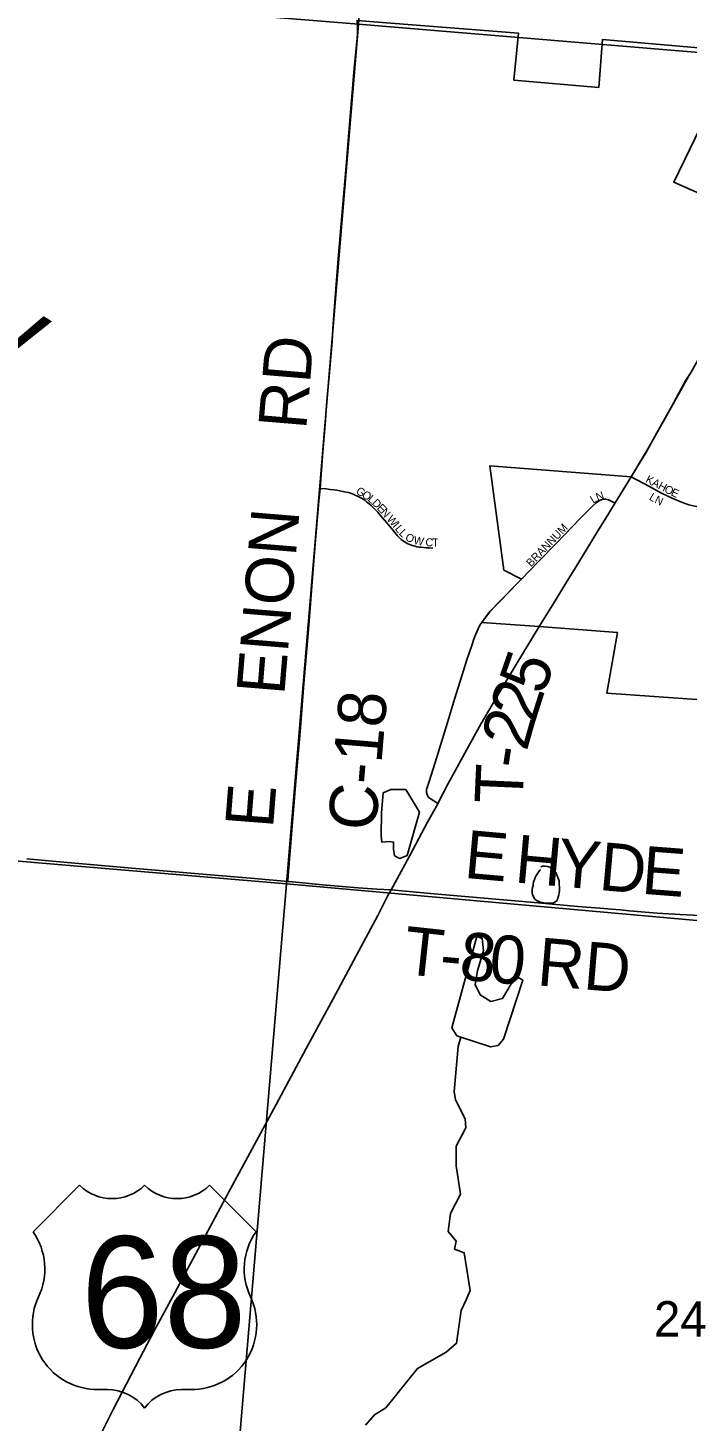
# Model space of a CAD drawing. Extents: x 1410790 to 1770854, y 448063 to 770588.
# Drawn here: x 1571387 to 1575504, y 649026 to 657729 of the extents above; entities that cross this region are included whole.
import ezdxf

# ---------------------------------------------------------------- set-up
doc = ezdxf.new("R2010")
doc.units = 0
for name, color, linetype in [('GM_X_City_Street', 7, 'Continuous'), ('GM_X_City_Street_Text', 7, 'Continuous'), ('GM_X_Corporation', 7, 'Continuous'), ('GM_X_County_Road', 7, 'Continuous'), ('GM_X_County_Road_Text', 7, 'Continuous'), ('GM_X_Minor_Lake', 7, 'Continuous'), ('GM_X_Minor_River', 7, 'Continuous'), ('GM_X_Minor_River_Text', 7, 'Continuous'), ('GM_X_Section', 7, 'Continuous'), ('GM_X_Section_Text', 7, 'Continuous'), ('GM_X_Township_Road', 7, 'Continuous'), ('GM_X_Township_Road_Text', 7, 'Continuous'), ('GM_X_Township_Subdivision', 7, 'Continuous'), ('GM_X_Township_Subdivision_Text', 7, 'Continuous'), ('GM_X_US_Location', 7, 'Continuous'), ('GM_X_US_Route', 7, 'Continuous'), ('GM_X_US_Shield', 7, 'Continuous')]:
    doc.layers.add(name, color=color, linetype=linetype)

msp = doc.modelspace()

# ---------------------------------------------------------------- linework, layer by layer
at = {"layer": 'GM_X_City_Street'}
for points in [[(1575153.8, 654925.2), (1575268.9, 654864.6), (1575343.6, 654823.3), (1575411.3, 654790.4), (1575440.1, 654778), (1575468.7, 654766.5), (1575491.2, 654758.4), (1575515.3, 654750.6), (1575533.4, 654745.6), (1575551.5, 654741.8), (1575573.3, 654737.2)], [(1574221.2, 654015.4), (1574247.8, 654050.3), (1574275, 654084.6), (1574292.4, 654104.1), (1574336, 654148.7), (1574449.3, 654264), (1574470.6, 654285.5), (1574574.5, 654393.6), (1574686.9, 654507.8), (1574835.9, 654663.4), (1574914.6, 654742.8), (1574936.5, 654762.8), (1574944.6, 654769.2), (1574952.4, 654774), (1574960.1, 654778), (1574967.3, 654780.8), (1574974.9, 654782.9), (1574983.2, 654784.4), (1574989.5, 654785), (1574996.2, 654784.4), (1575003.8, 654782.9), (1575012.1, 654780.6), (1575017.2, 654778.6), (1575042.7, 654766.5), (1575053.6, 654761.3)]]:
    msp.add_lwpolyline(points, dxfattribs=at)
at = {"layer": 'GM_X_Corporation'}
for points in [[(1575695.9, 657594.6), (1574974.9, 657655.7), (1574951.9, 657356.6), (1574421.5, 657402.5), (1574451.4, 657695.5), (1573441.1, 657776.1)], [(1576032, 656494), (1575420.7, 656765.4), (1575811.6, 657572.4)], [(1576303.8, 653481.6), (1575003.3, 653572.1), (1575069, 653951.5), (1574580.8, 653988.8), (1574221.2, 654015.4), (1574266, 654073.2), (1574314.2, 654126.4), (1574470.6, 654285.5), (1574358.9, 654342.2), (1574271.9, 654993.7), (1575153.8, 654925.2), (1575245.3, 655075.4), (1575315.2, 655198.6), (1575407, 655360.9), (1575496.8, 655527.5), (1575528.9, 655579)]]:
    msp.add_lwpolyline(points, dxfattribs=at)
at = {"layer": 'GM_X_County_Road'}
for points in [[(1573211.6, 654852), (1573226.9, 655054.2), (1573242.8, 655253.6), (1573254.6, 655396.7), (1573267.4, 655532.7), (1573286.7, 655767.3), (1573292, 655851.8), (1573305.3, 656045.4), (1573325.4, 656286.7), (1573349.5, 656577.8), (1573374, 656865.4), (1573386.7, 657025.6), (1573407.9, 657273.8), (1573425.7, 657476.4), (1573442.9, 657662.3), (1573444.8, 657693.6), (1573445.6, 657720.7), (1573445.4, 657732), (1573445, 657743.1), (1573444.5, 657751.6), (1573443.7, 657759.6), (1573442.6, 657767.4), (1573441, 657776.1)], [(1573010, 652397), (1573013, 652434.3), (1573042.1, 652794), (1573062.6, 653049), (1573086.6, 653333.2), (1573111, 653633.9), (1573139.5, 653970.5), (1573159.3, 654215.5), (1573182.1, 654506.5), (1573203.9, 654774.5), (1573211.6, 654852)], [(1571381, 652538.2), (1571540.8, 652522.7), (1571658.4, 652512.5), (1571847.6, 652496.5), (1572036.9, 652479.6), (1572553.6, 652436.6), (1572802, 652415.2), (1573010, 652397)], [(1573010, 652397), (1573014.5, 652396.6), (1573083.1, 652390.2), (1573226.7, 652376.4), (1573448.9, 652358.1), (1573566.6, 652348.6), (1573655.4, 652343.8)]]:
    msp.add_lwpolyline(points, dxfattribs=at)
at = {"layer": 'GM_X_Minor_Lake'}
for points in [[(1573832, 652830.2), (1573746.8, 652972.1), (1573652.9, 652972), (1573606.5, 652950.9), (1573596.1, 652825), (1573593.3, 652681), (1573596.5, 652642.9), (1573642.5, 652645.9), (1573670.4, 652643.3), (1573669.6, 652599.3), (1573676.7, 652557.1), (1573710.4, 652540.4), (1573754.7, 652559.5)], [(1573832, 652830.2), (1573754.7, 652559.5)], [(1574589.6, 652490.9), (1574591.6, 652488.8), (1574601.6, 652492.6), (1574617.6, 652492.3), (1574631.6, 652490.1), (1574645.5, 652485.8), (1574655.4, 652479.6), (1574669.3, 652471.3), (1574677.1, 652461.2), (1574686.9, 652449), (1574692.6, 652432.8), (1574704, 652400.6), (1574705.8, 652388.5), (1574705.6, 652376.5), (1574707.4, 652362.4), (1574707.2, 652352.4), (1574707, 652340.4), (1574704.7, 652326.4), (1574702.5, 652314.4), (1574698.3, 652300.5), (1574696.1, 652290.5), (1574687.8, 652274.7), (1574669.6, 652263), (1574645.6, 652261.4), (1574635.6, 652261.6), (1574617.6, 652261.9), (1574597.7, 652266.3), (1574587.7, 652268.5), (1574577.7, 652270.7), (1574563.8, 652277), (1574552, 652287.2), (1574542.3, 652305.4), (1574538.5, 652315.5), (1574536.7, 652325.5), (1574537, 652345.6), (1574539.3, 652359.6), (1574541.5, 652369.5), (1574541.7, 652381.6), (1574543.9, 652393.5), (1574554.4, 652421.4), (1574560.6, 652433.3), (1574570.9, 652449.1), (1574577, 652459), (1574587.2, 652468.9), (1574587.2, 652468.9), (1574589.2, 652468.8)], [(1574276.8, 651363.5), (1574322.9, 651372.6), (1574357.7, 651411.9), (1574478.8, 651779.7), (1574451.1, 651796.3), (1574404.4, 651757.2), (1574350.7, 651666.3), (1574278.4, 651647.8), (1574211.2, 651689.2), (1574180.5, 651753.9), (1574194.2, 651837.7), (1574232.6, 651965), (1574224.1, 652041.2), (1574190.4, 652054), (1574035.3, 651482.6), (1574066.3, 651431.9)], [(1574066.3, 651431.9), (1574276.8, 651363.5)]]:
    msp.add_lwpolyline(points, dxfattribs=at)
at = {"layer": 'GM_X_Minor_River'}
msp.add_lwpolyline([(1574090.5, 651424.1), (1574075, 651365.7), (1574049.5, 651084), (1574056.5, 651033.8), (1574118.1, 650914.4), (1574121, 650858.3), (1574060.8, 650743.4), (1574062.4, 650621.3), (1574088.9, 650442.6), (1574026.6, 650323.7), (1574012.4, 650209.9), (1574061.2, 650150.9), (1574052.2, 650099), (1574111.7, 650077.7), (1574149, 649840.8), (1574123.9, 649783.2), (1574092.7, 649717.8), (1574064.7, 649512.2), (1573999.6, 649455.5), (1573819.8, 649355.1), (1573623.1, 649109), (1573552.3, 649064.4), (1573495.1, 648999.5)], dxfattribs=at)
at = {"layer": 'GM_X_Section'}
for points in [[(1579290.8, 662633.2), (1578830.2, 657303.9), (1573452.8, 657751.2), (1573893.6, 663098.8)], [(1568041.2, 658191.1), (1573452.8, 657751.2), (1573001.5, 652381.8), (1567612.3, 652837.3)], [(1578830.2, 657303.9), (1578338.6, 651905), (1573001.5, 652381.8), (1573452.8, 657751.2)], [(1567612.3, 652837.3), (1573001.5, 652381.8), (1572580.2, 647383.8), (1567053.1, 647847.6), (1567588.2, 652831.7)], [(1573001.5, 652381.8), (1578338.6, 651905), (1578083.5, 648813.9), (1578020.2, 648730.9), (1577950.5, 648624), (1577864.8, 648517.4), (1577823.2, 648478.1), (1577785.7, 648442.7), (1577710.2, 648353.9), (1577616.1, 648219.4), (1577471.3, 648035.8), (1577332.5, 647862), (1577108.1, 647581.7), (1577043, 647508.7), (1577003.8, 647433.4), (1576968.8, 647372), (1576943.6, 647292.4), (1576924.5, 647222.7), (1576909, 647129), (1576879.3, 647023.5), (1572580.2, 647383.8)]]:
    msp.add_lwpolyline(points, close=True, dxfattribs=at)
at = {"layer": 'GM_X_Township_Road'}
for points in [[(1573947.3, 652884.8), (1573923.1, 652899.7), (1573898.5, 652914.9), (1573893.7, 652918.9), (1573889.8, 652922.8), (1573885.5, 652928.8), (1573882.4, 652933.7), (1573879.8, 652939.6), (1573877.6, 652945.7), (1573876.5, 652952.1), (1573876.1, 652958.6), (1573877.4, 652968.8), (1573879.1, 652977.8), (1573892.1, 653021.6), (1573930, 653140.3), (1573948.6, 653199.5), (1573963.7, 653249), (1573975.7, 653286.9), (1573990.8, 653336.5), (1574006.9, 653389.6), (1574038.8, 653494), (1574062.1, 653570), (1574088.1, 653653.9), (1574128.9, 653782.2), (1574160.7, 653878), (1574172, 653910.3), (1574182.2, 653937), (1574199.6, 653974.9), (1574210.4, 653997), (1574221.2, 654015.4)], [(1573655.4, 652343.8), (1573923.9, 652318.8), (1574572.7, 652263.7), (1574821.4, 652241.2), (1574958.7, 652230), (1575030.6, 652223.7), (1575086, 652219.1), (1575140.9, 652213.8), (1575317.3, 652198.4), (1575460.6, 652189.5), (1575786.7, 652174)]]:
    msp.add_lwpolyline(points, dxfattribs=at)
at = {"layer": 'GM_X_Township_Subdivision'}
msp.add_lwpolyline([(1573211.6, 654852), (1573249.3, 654848.6), (1573274.5, 654846.1), (1573299.1, 654843.3), (1573316.8, 654840.9), (1573335.1, 654837.8), (1573355, 654833.9), (1573374, 654829.7), (1573388.7, 654825.7), (1573402.8, 654821.5), (1573417.8, 654816.1), (1573430.9, 654811), (1573445.1, 654804.6), (1573458, 654798.2), (1573470.9, 654790.9), (1573481, 654784.7), (1573492.6, 654776.8), (1573502.7, 654769.1), (1573518, 654756.7), (1573533, 654743.4), (1573544.1, 654732.6), (1573554.4, 654722.6), (1573571.6, 654703.9), (1573587.7, 654685.9), (1573628.2, 654637.4), (1573669.6, 654587.1), (1573694.3, 654556.9), (1573702.3, 654548.8), (1573710.3, 654541.1), (1573718.5, 654534), (1573727.1, 654527.4), (1573737.4, 654520.1), (1573746.6, 654514.7), (1573756.7, 654509.1), (1573766.5, 654504.3), (1573776.9, 654499.5), (1573787.3, 654495.7), (1573796.5, 654492.8), (1573805.7, 654490.6), (1573816.8, 654488.2), (1573829.2, 654486.1), (1573842.7, 654484.3), (1573858.7, 654482.8), (1573875, 654481.5), (1573892.9, 654480.6), (1573915.7, 654479.2)], dxfattribs=at)
at = {"layer": 'GM_X_US_Route'}
for points in [[(1575197.4, 654997.4), (1575254.4, 655091.6), (1575376, 655305.5), (1575515.4, 655554.6), (1575528.9, 655579), (1575690.4, 655870.1), (1575889.6, 656234)], [(1574756.9, 654276.1), (1574788.5, 654327.6), (1574874.4, 654467.4), (1574951.2, 654593.5), (1574989.1, 654654.9), (1575053.6, 654761.3), (1575153.8, 654925.2), (1575197.4, 654997.4)], [(1574580.8, 653988.8), (1574663.1, 654123.6), (1574756.9, 654276.1)], [(1571757.4, 648772.5), (1571920.3, 649098.1), (1572085.6, 649419), (1572177.1, 649593.3), (1572304.9, 649826.2), (1572434.8, 650069.1), (1572653.3, 650476.8), (1572923.4, 650975.8), (1573139.9, 651380.9), (1573292.9, 651663.7), (1573468.6, 651990.1), (1573572.6, 652183.7), (1573632.8, 652304.2), (1573655.4, 652343.8), (1573717.8, 652458.1), (1573769.3, 652554.2), (1573828.5, 652665.3), (1573883.3, 652767.9), (1573946.2, 652882.6), (1573947.3, 652884.8), (1574010.3, 653004.4), (1574150.9, 653263.8), (1574217.8, 653384.1), (1574354.2, 653615.9), (1574430.7, 653742.1), (1574580.8, 653988.8)]]:
    msp.add_lwpolyline(points, dxfattribs=at)
at = {"layer": 'GM_X_US_Shield'}
for p, q in [((1571709.7, 650499), (1571419.7, 650209)), ((1572811.9, 650209), (1572521.8, 650499)), ((1571825.7, 649222.8), (1571883.7, 649222.8)), ((1572347.8, 649222.8), (1572405.8, 649222.8))]:
    msp.add_line(p, q, dxfattribs=at)
for centre, radius, start, end in [((1571912.8, 650706.1), 290, 225.573, 314.427), ((1572318.8, 650706.1), 290, 225.573, 314.427), ((1571087.1, 649976), 406.1, 334.54712, 35.00093), ((1573144.5, 649976), 406.1, 144.99907, 205.45288), ((1571821.2, 649628.9), 406.1, 154.83192, 270.63826), ((1572410.3, 649628.9), 406.1, 269.36174, 25.16808), ((1571883.7, 648932.8), 290, 36.8699, 90), ((1572347.8, 648932.8), 290, 90, 143.1301)]:
    msp.add_arc(centre, radius, start, end, dxfattribs=at)

# ---------------------------------------------------------------- texts
at = {"layer": 'GM_X_City_Street_Text'}
for s, rotation, p in [('K', 332.51627, (1575239.8, 654893)), ('A', 332.50834, (1575278.8, 654872.7)), ('H', 332.52337, (1575317.9, 654852.4)), ('O', 332.51627, (1575356.9, 654832.1)), ('E', 335.11938, (1575398.2, 654810.7)), ('L', 31.82584, (1574917, 654755.6)), ('N', 19.63765, (1574944.4, 654773)), ('L', 329.35021, (1575262.5, 654784.6)), ('N', 333.75479, (1575296.4, 654764.7)), ('BRANNUM', 46.14728, (1574529, 654358.8))]:
    msp.add_text(s, height=50, rotation=rotation, dxfattribs=at).set_placement(p)
at = {"layer": 'GM_X_County_Road_Text'}
for s, rotation, p in [('RD', 85.23695, (1573124.6, 655215.2)), ('ENON', 85.2556, (1572988.1, 653556.1)), ('C-18', 85.20622, (1573559.6, 652707.7)), ('E', 85.51772, (1572917.8, 652724.7))]:
    msp.add_text(s, height=300, rotation=rotation, dxfattribs=at).set_placement(p)
at = {"layer": 'GM_X_Minor_River_Text'}
msp.add_text('Jacoby', height=500.01, rotation=328.1106, dxfattribs=at).set_placement((1569537.5, 656688.1))
at = {"layer": 'GM_X_Section_Text'}
msp.add_text('24', height=221, rotation=0.00001, dxfattribs=at).set_placement((1575297, 649553.9))
at = {"layer": 'GM_X_Township_Road_Text'}
for s, rotation, p in [('5', 70.72739, (1574606.3, 653554.3)), ('2', 72.40103, (1574551.1, 653380.3)), ('2', 74.10178, (1574501.2, 653204.8)), ('-', 81.25501, (1574484.6, 653092.7)), ('T', 87.45776, (1574475.5, 652877.1)), ('E', 354.86338, (1574105.7, 652420.2)), ('H', 354.86248, (1574421.2, 652391.8)), ('Y', 354.86248, (1574684.2, 652368.2)), ('D', 354.90054, (1574947.3, 652344.5)), ('E', 355.56847, (1575214, 652320.7)), ('T', 353.79516, (1573722.8, 651820.5)), ('8', 355.12995, (1574076.1, 651784.5)), ('0', 355.19558, (1574260.7, 651768.7)), ('RD', 355.15402, (1574561.4, 651748.6)), ('-', 354.86322, (1573951.9, 651795.6))]:
    msp.add_text(s, height=300, rotation=rotation, dxfattribs=at).set_placement(p)
at = {"layer": 'GM_X_Township_Subdivision_Text'}
for s, rotation, p in [('G', 329.08123, (1573431.6, 654822.5)), ('O', 328.62017, (1573469.2, 654799.9)), ('L', 320.88361, (1573505.4, 654778.1)), ('D', 316.18995, (1573531.9, 654756.6)), ('E', 314.34324, (1573563.3, 654726.4)), ('N', 311.90762, (1573587.5, 654701.6)), ('W', 310.07249, (1573625.2, 654659.1)), ('I', 310.09858, (1573662, 654615.3)), ('L', 310.08551, (1573676.2, 654598.5)), ('L', 313.14388, (1573700.8, 654569.4)), ('O', 331.34526, (1573738.5, 654533.2)), ('W', 349.26955, (1573793.1, 654506.3)), ('C', 355.40147, (1573868.1, 654492.8)), ('T', 359.76903, (1573911.8, 654489.4))]:
    msp.add_text(s, height=50, rotation=rotation, dxfattribs=at).set_placement(p)
at = {"layer": 'GM_X_US_Location'}
for s in ['/', '0']:
    msp.add_text(s, height=1, dxfattribs=at).set_placement((1572115.5, 649826.4))
msp.add_text('68', height=1, rotation=0.00001, dxfattribs=at).set_placement((1571909, 649619.4))
at = {"layer": 'GM_X_US_Shield'}
msp.add_text('68', height=696.1, dxfattribs=at).set_placement((1571717.3, 649483.9))

doc.saveas('drawing.dxf')
